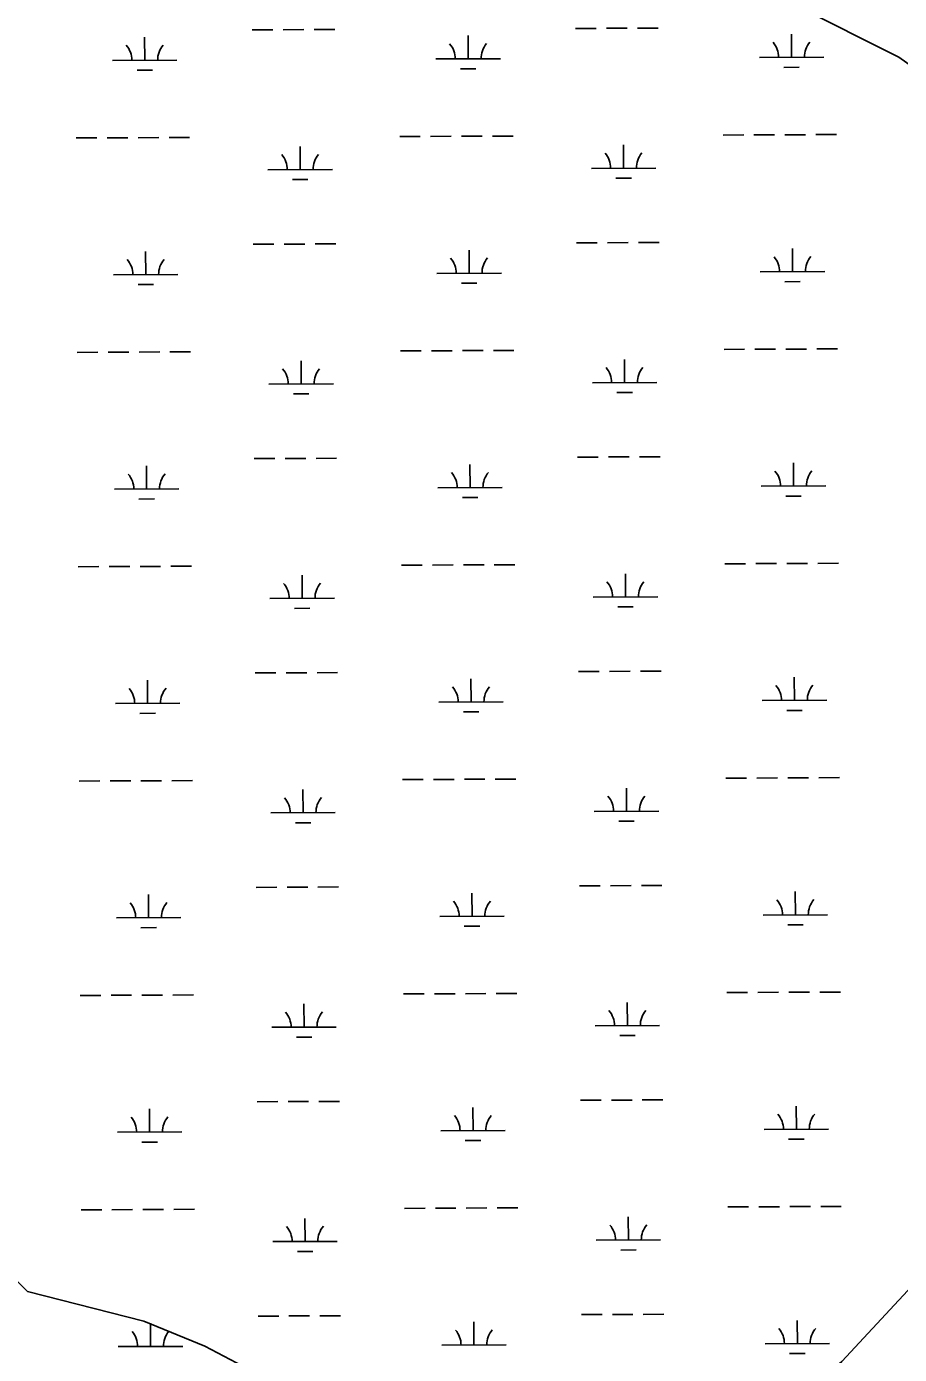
# Model space of a CAD drawing. Extents: x 3424494 to 3462436, y 522220 to 547718.
# Drawn here: x 3431369 to 3432723, y 530887 to 532947 of the extents above; entities that cross this region are included whole.
import ezdxf

# ---------------------------------------------------------------- set-up
doc = ezdxf.new("R2010")
doc.units = 0
doc.layers.add('V-TOPO-SHOR', color=7, linetype='Continuous')
doc.layers.add('V-WETL-SWMP', color=7, linetype='Continuous')

msp = doc.modelspace()

# ---------------------------------------------------------------- linework, layer by layer
at = {"layer": 'V-TOPO-SHOR'}
for points in [[(3433479.4, 531880.5), (3433440.6, 531836.1), (3433404.5, 531753.9), (3433386.6, 531690), (3433314, 531607.6), (3433259.4, 531598.3), (3433186.8, 531534.1), (3433096.2, 531406.1), (3432996.5, 531269), (3432887.6, 531177.3), (3432833.2, 531113.3), (3432769.8, 531021.9), (3432633.7, 530875.4), (3432497.6, 530756.3), (3432443.2, 530674), (3432388.8, 530610), (3432253, 530418), (3432044.5, 530170.9), (3431917.4, 530042.8), (3431754.2, 529850.6), (3431581.8, 529694.9), (3431518.2, 529649), (3431427.3, 529593.9), (3431372.8, 529548.1)], [(3431330.4, 531023.6), (3431369.8, 530984.5), (3431550.6, 530938.2), (3431645, 530899.4), (3431763.1, 530837.1)]]:
    msp.add_lwpolyline(points, dxfattribs=at)
at = {"layer": 'V-WETL-SWMP'}
for p, q in [((3432562.6, 532979.8), (3432722.4, 532899.8)), ((3431718.8, 532942.1), (3431750.8, 532942.3)), ((3431766.8, 532942.3), (3431798.8, 532942.5)), ((3431814.8, 532942.6), (3431846.8, 532942.7)), ((3432220.7, 532944.4), (3432252.7, 532944.5)), ((3432268.7, 532944.6), (3432300.7, 532944.7)), ((3432316.7, 532944.8), (3432348.7, 532945)), ((3431551.9, 532894.9), (3431551.8, 532930.9)), ((3432053.9, 532897.2), (3432053.7, 532933.2)), ((3432555.8, 532899.5), (3432555.6, 532935.5)), ((3432505.8, 532899.2), (3432605.8, 532899.7)), ((3432722.4, 532899.8), (3432862.2, 532799.9)), ((3431502, 532894.7), (3431601.9, 532895.2)), ((3431540, 532879.4), (3431564, 532879.6)), ((3432003.9, 532897), (3432103.9, 532897.4)), ((3432041.9, 532881.7), (3432065.9, 532881.8)), ((3432543.8, 532884), (3432567.8, 532884.1)), ((3431947.6, 532776.6), (3431979.6, 532776.8)), ((3431995.6, 532776.9), (3432027.6, 532777)), ((3432043.6, 532777.1), (3432075.5, 532777.2)), ((3432091.5, 532777.3), (3432123.5, 532777.4)), ((3432449.5, 532778.9), (3432481.5, 532779.1)), ((3432497.5, 532779.1), (3432529.5, 532779.3)), ((3432545.5, 532779.3), (3432577.5, 532779.5)), ((3432593.5, 532779.6), (3432625.5, 532779.7)), ((3431445.6, 532774.4), (3431477.6, 532774.5)), ((3431493.6, 532774.6), (3431525.6, 532774.7)), ((3431541.6, 532774.8), (3431573.6, 532775)), ((3431589.6, 532775), (3431621.6, 532775.2)), ((3431793.2, 532725.2), (3431793, 532761.2)), ((3432295.1, 532727.5), (3432294.9, 532763.5)), ((3431743.2, 532725), (3431843.2, 532725.4)), ((3432245.1, 532727.2), (3432345.1, 532727.7)), ((3431781.3, 532709.7), (3431805.3, 532709.8)), ((3432283.2, 532712), (3432307.2, 532712.1)), ((3432222.2, 532611.7), (3432254.2, 532611.9)), ((3432270.2, 532611.9), (3432302.2, 532612.1)), ((3432318.2, 532612.1), (3432350.2, 532612.3)), ((3431553.4, 532562.3), (3431553.3, 532598.3)), ((3431720.3, 532609.4), (3431752.3, 532609.6)), ((3431768.3, 532609.7), (3431800.3, 532609.8)), ((3431816.3, 532609.9), (3431848.3, 532610)), ((3432055.4, 532564.5), (3432055.2, 532600.5)), ((3432557.3, 532566.8), (3432557.1, 532602.8)), ((3431503.5, 532562), (3431603.4, 532562.5)), ((3432005.4, 532564.3), (3432105.4, 532564.8)), ((3432507.3, 532566.6), (3432607.3, 532567)), ((3432545.3, 532551.3), (3432569.3, 532551.4)), ((3431541.5, 532546.8), (3431565.5, 532546.9)), ((3432043.4, 532549), (3432067.4, 532549.1)), ((3432451, 532446.2), (3432483, 532446.4)), ((3432499, 532446.5), (3432531, 532446.6)), ((3432547, 532446.7), (3432579, 532446.8)), ((3432595, 532446.9), (3432627, 532447)), ((3431447.1, 532441.7), (3431479.1, 532441.9)), ((3431495.1, 532441.9), (3431527.1, 532442.1)), ((3431543.1, 532442.1), (3431575.1, 532442.3)), ((3431591.1, 532442.4), (3431623.1, 532442.5)), ((3431794.7, 532392.5), (3431794.5, 532428.5)), ((3431949.1, 532444), (3431981.1, 532444.1)), ((3431997.1, 532444.2), (3432029.1, 532444.3)), ((3432045.1, 532444.4), (3432077, 532444.6)), ((3432093, 532444.6), (3432125, 532444.8)), ((3432296.6, 532394.8), (3432296.4, 532430.8)), ((3431744.7, 532392.3), (3431844.7, 532392.8)), ((3432246.6, 532394.6), (3432346.6, 532395)), ((3431782.8, 532377.1), (3431806.8, 532377.2)), ((3432284.7, 532379.3), (3432308.7, 532379.4)), ((3431554.9, 532229.6), (3431554.8, 532265.6)), ((3431721.8, 532276.8), (3431753.8, 532276.9)), ((3431769.8, 532277), (3431801.8, 532277.1)), ((3431817.8, 532277.2), (3431849.8, 532277.4)), ((3432056.9, 532231.9), (3432056.7, 532267.9)), ((3432223.7, 532279), (3432255.7, 532279.2)), ((3432271.7, 532279.3), (3432303.7, 532279.4)), ((3432319.7, 532279.5), (3432351.7, 532279.6)), ((3432558.8, 532234.1), (3432558.6, 532270.1)), ((3431505, 532229.4), (3431604.9, 532229.8)), ((3432006.9, 532231.6), (3432106.9, 532232.1)), ((3432508.8, 532233.9), (3432608.8, 532234.3)), ((3431543, 532214.1), (3431567, 532214.2)), ((3432044.9, 532216.4), (3432068.9, 532216.5)), ((3432546.8, 532218.6), (3432570.8, 532218.7)), ((3431448.6, 532109), (3431480.6, 532109.2)), ((3431496.6, 532109.3), (3431528.6, 532109.4)), ((3431544.6, 532109.5), (3431576.6, 532109.6)), ((3431592.6, 532109.7), (3431624.6, 532109.8)), ((3431950.6, 532111.3), (3431982.6, 532111.4)), ((3431998.6, 532111.5), (3432030.5, 532111.7)), ((3432046.5, 532111.7), (3432078.5, 532111.9)), ((3432094.5, 532112), (3432126.5, 532112.1)), ((3432298.1, 532062.1), (3432297.9, 532098.1)), ((3432452.5, 532113.6), (3432484.5, 532113.7)), ((3432500.5, 532113.8), (3432532.5, 532113.9)), ((3432548.5, 532114), (3432580.5, 532114.1)), ((3432596.5, 532114.2), (3432628.5, 532114.4)), ((3431796.2, 532059.9), (3431796, 532095.9)), ((3431746.2, 532059.6), (3431846.2, 532060.1)), ((3432248.1, 532061.9), (3432348.1, 532062.4)), ((3431784.3, 532044.4), (3431808.3, 532044.5)), ((3432286.2, 532046.6), (3432310.2, 532046.8)), ((3431556.4, 531896.9), (3431556.3, 531932.9)), ((3431723.3, 531944.1), (3431755.3, 531944.2)), ((3431771.3, 531944.3), (3431803.3, 531944.5)), ((3431819.3, 531944.5), (3431851.3, 531944.7)), ((3432058.4, 531899.2), (3432058.2, 531935.2)), ((3432225.2, 531946.4), (3432257.2, 531946.5)), ((3432273.2, 531946.6), (3432305.2, 531946.7)), ((3432321.2, 531946.8), (3432353.2, 531946.9)), ((3432560.3, 531901.4), (3432560.1, 531937.4)), ((3431506.4, 531896.7), (3431606.4, 531897.1)), ((3432008.4, 531899), (3432108.4, 531899.4)), ((3432510.3, 531901.2), (3432610.3, 531901.7)), ((3431544.5, 531881.4), (3431568.5, 531881.5)), ((3432046.4, 531883.7), (3432070.4, 531883.8)), ((3432548.3, 531886), (3432572.3, 531886.1)), ((3431450.1, 531776.4), (3431482.1, 531776.5)), ((3431498.1, 531776.6), (3431530.1, 531776.7)), ((3431546.1, 531776.8), (3431578.1, 531776.9)), ((3431594.1, 531777), (3431626.1, 531777.2)), ((3431952.1, 531778.6), (3431984.1, 531778.8)), ((3432000.1, 531778.8), (3432032, 531779)), ((3432048, 531779.1), (3432080, 531779.2)), ((3432096, 531779.3), (3432128, 531779.4)), ((3432454, 531780.9), (3432486, 531781)), ((3432502, 531781.1), (3432534, 531781.3)), ((3432550, 531781.3), (3432582, 531781.5)), ((3432598, 531781.5), (3432630, 531781.7)), ((3431797.7, 531727.2), (3431797.5, 531763.2)), ((3432299.6, 531729.5), (3432299.4, 531765.5)), ((3431747.7, 531727), (3431847.7, 531727.4)), ((3432249.6, 531729.2), (3432349.6, 531729.7)), ((3431785.8, 531711.7), (3431809.8, 531711.8)), ((3432287.7, 531714), (3432311.7, 531714.1)), ((3431724.8, 531611.4), (3431756.8, 531611.6)), ((3431772.8, 531611.6), (3431804.8, 531611.8)), ((3431820.8, 531611.9), (3431852.8, 531612)), ((3432059.9, 531566.5), (3432059.7, 531602.5)), ((3432226.7, 531613.7), (3432258.7, 531613.8)), ((3432274.7, 531613.9), (3432306.7, 531614.1)), ((3432322.7, 531614.1), (3432354.7, 531614.3)), ((3432561.8, 531568.8), (3432561.6, 531604.8)), ((3431557.9, 531564.2), (3431557.8, 531600.2)), ((3431507.9, 531564), (3431607.9, 531564.5)), ((3432009.9, 531566.3), (3432109.9, 531566.7)), ((3432511.8, 531568.5), (3432611.8, 531569)), ((3431546, 531548.8), (3431570, 531548.9)), ((3432047.9, 531551), (3432071.9, 531551.1)), ((3432549.8, 531553.3), (3432573.8, 531553.4)), ((3431451.6, 531443.7), (3431483.6, 531443.8)), ((3431499.6, 531443.9), (3431531.6, 531444.1)), ((3431547.6, 531444.1), (3431579.6, 531444.3)), ((3431595.6, 531444.3), (3431627.6, 531444.5)), ((3431953.6, 531446), (3431985.6, 531446.1)), ((3432001.5, 531446.2), (3432033.5, 531446.3)), ((3432049.5, 531446.4), (3432081.5, 531446.5)), ((3432097.5, 531446.6), (3432129.5, 531446.8)), ((3432455.5, 531448.2), (3432487.5, 531448.4)), ((3432503.5, 531448.4), (3432535.5, 531448.6)), ((3432551.5, 531448.7), (3432583.5, 531448.8)), ((3432599.5, 531448.9), (3432631.5, 531449)), ((3431799.2, 531394.5), (3431799, 531430.5)), ((3432301.1, 531396.8), (3432300.9, 531432.8)), ((3432251.1, 531396.6), (3432351.1, 531397)), ((3431749.2, 531394.3), (3431849.2, 531394.7)), ((3431787.3, 531379), (3431811.3, 531379.1)), ((3432289.2, 531381.3), (3432313.2, 531381.4)), ((3431726.3, 531278.8), (3431758.3, 531278.9)), ((3431774.3, 531279), (3431806.3, 531279.1)), ((3431822.3, 531279.2), (3431854.3, 531279.3)), ((3432228.2, 531281), (3432260.2, 531281.2)), ((3432276.2, 531281.2), (3432308.2, 531281.4)), ((3432324.2, 531281.5), (3432356.2, 531281.6)), ((3432563.3, 531236.1), (3432563.1, 531272.1)), ((3431559.4, 531231.6), (3431559.3, 531267.6)), ((3432061.4, 531233.8), (3432061.2, 531269.8)), ((3431509.4, 531231.4), (3431609.4, 531231.8)), ((3432011.4, 531233.6), (3432111.4, 531234.1)), ((3432513.3, 531235.9), (3432613.3, 531236.3)), ((3431547.5, 531216.1), (3431571.5, 531216.2)), ((3432049.4, 531218.4), (3432073.4, 531218.5)), ((3432551.3, 531220.6), (3432575.3, 531220.7)), ((3431453.1, 531111), (3431485.1, 531111.2)), ((3431501.1, 531111.2), (3431533.1, 531111.4)), ((3431549.1, 531111.5), (3431581.1, 531111.6)), ((3431597.1, 531111.7), (3431629.1, 531111.8)), ((3431955.1, 531113.3), (3431987, 531113.4)), ((3432003, 531113.5), (3432035, 531113.6)), ((3432051, 531113.7), (3432083, 531113.9)), ((3432099, 531113.9), (3432131, 531114.1)), ((3432457, 531115.6), (3432489, 531115.7)), ((3432505, 531115.8), (3432537, 531115.9)), ((3432553, 531116), (3432585, 531116.1)), ((3432601, 531116.2), (3432633, 531116.3)), ((3431800.7, 531061.9), (3431800.5, 531097.8)), ((3432302.6, 531064.1), (3432302.4, 531100.1)), ((3431750.7, 531061.6), (3431850.7, 531062.1)), ((3431788.8, 531046.4), (3431812.8, 531046.5)), ((3432252.6, 531063.9), (3432352.6, 531064.3)), ((3432290.7, 531048.6), (3432314.7, 531048.7)), ((3431727.8, 530946.1), (3431759.8, 530946.2)), ((3431775.8, 530946.3), (3431807.8, 530946.4)), ((3431823.8, 530946.5), (3431855.8, 530946.7)), ((3432229.7, 530948.4), (3432261.7, 530948.5)), ((3432277.7, 530948.6), (3432309.7, 530948.7)), ((3432325.7, 530948.8), (3432357.7, 530948.9)), ((3431560.9, 530898.9), (3431560.8, 530934.9)), ((3432062.9, 530901.2), (3432062.7, 530937.2)), ((3432564.8, 530903.4), (3432564.6, 530939.4)), ((3432012.9, 530900.9), (3432112.9, 530901.4)), ((3432514.8, 530903.2), (3432614.8, 530903.7)), ((3431510.9, 530898.7), (3431610.9, 530899.1)), ((3432552.8, 530887.9), (3432576.8, 530888.1))]:
    msp.add_line(p, q, dxfattribs=at)
for centre, start, end in [((3431998.6, 532897.4), 359.4865, 41.0302), ((3432109.1, 532897.9), 139.4865, 181.0302), ((3432500.5, 532899.7), 359.4865, 41.0302), ((3432611, 532900.2), 139.4865, 181.0302), ((3431496.7, 532895.2), 359.4865, 41.0302), ((3431607.2, 532895.7), 139.4865, 181.0302), ((3431737.9, 532725.4), 359.4865, 41.0302), ((3431848.4, 532725.9), 139.4865, 181.0302), ((3432239.8, 532727.7), 359.4865, 41.0302), ((3432350.3, 532728.2), 139.4865, 181.0302), ((3431498.2, 532562.5), 359.4865, 41.0302), ((3431608.7, 532563), 139.4865, 181.0302), ((3432000.1, 532564.8), 359.4865, 41.0302), ((3432110.6, 532565.3), 139.4865, 181.0302), ((3432502, 532567), 359.4865, 41.0302), ((3432612.5, 532567.5), 139.4865, 181.0302), ((3431739.4, 532392.8), 359.4865, 41.0302), ((3431849.9, 532393.3), 139.4865, 181.0302), ((3432241.3, 532395), 359.4865, 41.0302), ((3432351.8, 532395.5), 139.4865, 181.0302), ((3431499.7, 532229.8), 359.4865, 41.0302), ((3431610.2, 532230.3), 139.4865, 181.0302), ((3432001.6, 532232.1), 359.4865, 41.0302), ((3432112.1, 532232.6), 139.4865, 181.0302), ((3432503.5, 532234.3), 359.4865, 41.0302), ((3432614, 532234.8), 139.4865, 181.0302), ((3431740.9, 532060.1), 359.4865, 41.0302), ((3431851.4, 532060.6), 139.4865, 181.0302), ((3432242.8, 532062.4), 359.4865, 41.0302), ((3432353.3, 532062.9), 139.4865, 181.0302), ((3431501.2, 531897.1), 359.4865, 41.0302), ((3431611.7, 531897.6), 139.4865, 181.0302), ((3432003.1, 531899.4), 359.4865, 41.0302), ((3432113.6, 531899.9), 139.4865, 181.0302), ((3432505, 531901.7), 359.4865, 41.0302), ((3432615.5, 531902.2), 139.4865, 181.0302), ((3431742.4, 531727.4), 359.4865, 41.0302), ((3431852.9, 531727.9), 139.4865, 181.0302), ((3432244.3, 531729.7), 359.4865, 41.0302), ((3432354.8, 531730.2), 139.4865, 181.0302), ((3431502.7, 531564.5), 359.4865, 41.0302), ((3431613.2, 531565), 139.4865, 181.0302), ((3432004.6, 531566.7), 359.4865, 41.0302), ((3432115.1, 531567.2), 139.4865, 181.0302), ((3432506.5, 531569), 359.4865, 41.0302), ((3432617, 531569.5), 139.4865, 181.0302), ((3431743.9, 531394.7), 359.4865, 41.0302), ((3431854.4, 531395.2), 139.4865, 181.0302), ((3432245.8, 531397), 359.4865, 41.0302), ((3432356.3, 531397.5), 139.4865, 181.0302), ((3431504.2, 531231.8), 359.4865, 41.0302), ((3431614.7, 531232.3), 139.4865, 181.0302), ((3432006.1, 531234.1), 359.4865, 41.0302), ((3432116.6, 531234.6), 139.4865, 181.0302), ((3432508, 531236.3), 359.4865, 41.0302), ((3432618.5, 531236.8), 139.4865, 181.0302), ((3432247.3, 531064.3), 359.4865, 41.0302), ((3432357.8, 531064.8), 139.4865, 181.0302), ((3431745.4, 531062.1), 359.4865, 41.0302), ((3431855.9, 531062.6), 139.4865, 181.0302), ((3431505.7, 530899.1), 359.4865, 41.0302), ((3431616.2, 530899.6), 139.4865, 181.0302), ((3432007.6, 530901.4), 359.4865, 41.0302), ((3432118.1, 530901.9), 139.4865, 181.0302), ((3432509.5, 530903.7), 359.4865, 41.0302), ((3432620, 530904.2), 139.4865, 181.0302)]:
    msp.add_arc(centre, 35.2, start, end, dxfattribs=at)

doc.saveas('drawing.dxf')
